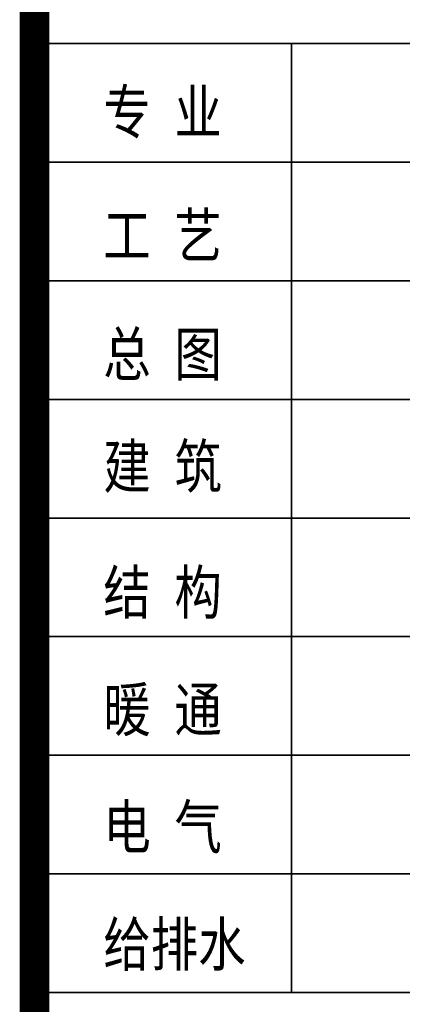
# Model space of a CAD drawing. Extents: x 797781 to 1255204, y 21234 to 1024248.
# Tile 275 of 656: x 1002637 to 1004573, y 264120 to 269101. Entities that reach past the tile are written whole.
import ezdxf

# ---------------------------------------------------------------- set-up
doc = ezdxf.new("R2010")
doc.units = 0
doc.header["$LTSCALE"] = 1000
doc.header["$MEASUREMENT"] = 0
doc.layers.add('230303生产综合楼-平面图_t8$0$图框', color=4, linetype='Continuous', lineweight=35)
doc.styles.add('230303生产综合楼-平面图_t8$0$-黑体', font='simhei.ttf', dxfattribs={"width": 0.8})

# ---------------------------------------------------------------- blocks, each defined once
blk = doc.blocks.new('230303生产综合楼-平面图_t8$0$图签')
at = {"layer": '230303生产综合楼-平面图_t8$0$图框', "color": 4}
for p, q in [((-4000, 14300), (0, 14300)), ((-4000, 13700), (0, 13700)), ((-4000, 13100), (0, 13100)), ((-4000, 12500), (0, 12500)), ((-4000, 11900), (0, 11900)), ((-4000, 11300), (0, 11300)), ((-4000, 10700), (0, 10700)), ((-4000, 10100), (0, 10100)), ((-4000, 9500), (0, 9500))]:
    blk.add_line(p, q, dxfattribs=at)
at = {"layer": '230303生产综合楼-平面图_t8$0$图框', "linetype": 'Continuous'}
blk.add_line((-2700, 9500), (-2700, 14300), dxfattribs=at)
at = {"layer": '230303生产综合楼-平面图_t8$0$图框', "style": '230303生产综合楼-平面图_t8$0$-黑体', "width": 0.8}
for s, p in [('专 业', (-3651.9, 13844.1)), ('工 艺', (-3651.9, 13219.1)), ('总 图', (-3651.9, 12619.1)), ('建 筑', (-3651.9, 12051.1)), ('结 构', (-3651.9, 11414.1)), ('暖 通', (-3651.9, 10821.1)), ('电 气', (-3651.9, 10227.1)), ('给排水', (-3651.9, 9634.1))]:
    blk.add_text(s, height=220, dxfattribs=at).set_placement(p)

msp = doc.modelspace()

# ---------------------------------------------------------------- linework, layer by layer
at = {"layer": '230303生产综合楼-平面图_t8$0$图框', "const_width": 150}
msp.add_lwpolyline([(1002711.7, 312078), (1002711.7, 254678)], dxfattribs=at)

# ---------------------------------------------------------------- block references
msp.add_blockref('230303生产综合楼-平面图_t8$0$图签', (1006711.7, 254680))

doc.saveas('drawing.dxf')
